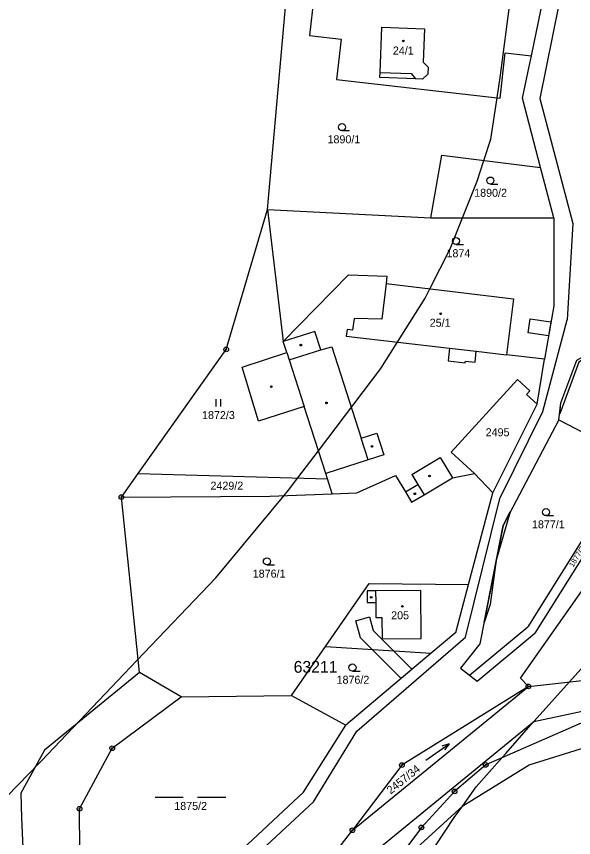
# Model space of a CAD drawing. Extents: x -546762 to -540209, y -1046851 to -1035694.
# Drawn here: x -542572.1 to -542453.8, y -1038969.2 to -1038794.7 of the extents above; entities that cross this region are included whole.
import ezdxf

# ---------------------------------------------------------------- set-up
doc = ezdxf.new("R2010")
doc.units = 0
for name, color, linetype in [('Vrstva 1', 7, 'Continuous'), ('Vrstva 18', 7, 'Continuous'), ('Vrstva 19', 7, 'Continuous'), ('Vrstva 24', 7, 'Continuous'), ('Vrstva 25', 7, 'Continuous'), ('Vrstva 3', 7, 'Continuous'), ('Vrstva 30', 7, 'Continuous'), ('Vrstva 37', 7, 'Continuous'), ('Vrstva 4', 7, 'Continuous'), ('Vrstva 52', 7, 'Continuous'), ('Vrstva 53', 7, 'Continuous')]:
    doc.layers.add(name, color=color, linetype=linetype)

msp = doc.modelspace()

# ---------------------------------------------------------------- linework, layer by layer
at = {"layer": 'Vrstva 1'}
for p, q in [((-542507.84, -1038780.69), (-542509.9, -1038798.71)), ((-542518.8, -1038835.68), (-542515.45, -1038863.78)), ((-542518.8, -1038835.68), (-542484.1, -1038837.48)), ((-542546.27, -1038891.82), (-542506.08, -1038892.93)), ((-542549.81, -1038896.81), (-542518.3, -1038896.63)), ((-542537.13, -1038939.24), (-542513.74, -1038938.99))]:
    msp.add_line(p, q, dxfattribs=at)
for points in [[(-542518.8, -1038835.68), (-542513.89, -1038780.66)], [(-542456.92, -1038792.13), (-542460.99, -1038812.14)], [(-542462.76, -1038803.07), (-542460.71, -1038793.1)], [(-542494.91, -1038806.59), (-542494.5, -1038797)], [(-542494.5, -1038797), (-542485.45, -1038797.33)], [(-542485.45, -1038797.33), (-542485.72, -1038804.39)], [(-542509.9, -1038798.71), (-542503.15, -1038799.49)], [(-542503.15, -1038799.49), (-542504.14, -1038808.08)], [(-542469.41, -1038812.07), (-542468.31, -1038802.43)], [(-542468.31, -1038802.43), (-542462.76, -1038803.07)], [(-542463.22, -1038805.32), (-542462.76, -1038803.07)], [(-542485.72, -1038804.39), (-542484.7, -1038805.47)], [(-542494.96, -1038807.68), (-542494.91, -1038806.59)], [(-542484.7, -1038805.47), (-542484.77, -1038806.97)], [(-542464.66, -1038812.04), (-542463.22, -1038805.32)], [(-542504.14, -1038808.08), (-542469.41, -1038812.07)], [(-542487.36, -1038807.94), (-542494.96, -1038807.68)], [(-542485.88, -1038807.99), (-542487.36, -1038807.94)], [(-542484.77, -1038806.97), (-542485.88, -1038807.99)], [(-542460.81, -1038826.77), (-542464.66, -1038812.04)], [(-542460.99, -1038812.14), (-542454, -1038838.69)], [(-542484.1, -1038837.48), (-542481.76, -1038824.19)], [(-542481.76, -1038824.19), (-542460.81, -1038826.77)], [(-542458.02, -1038837.45), (-542460.81, -1038826.77)], [(-542527.57, -1038865.44), (-542518.8, -1038835.68)], [(-542484.1, -1038837.48), (-542458.02, -1038837.45)], [(-542458.02, -1038837.45), (-542458.02, -1038856.19)], [(-542454, -1038838.69), (-542455.18, -1038859.17)], [(-542515.45, -1038863.78), (-542501.64, -1038849.57)], [(-542501.64, -1038849.57), (-542493.44, -1038849.9)], [(-542493.44, -1038849.9), (-542493.63, -1038851.44)], [(-542493.63, -1038851.44), (-542466.6, -1038854.7)], [(-542466.6, -1038854.7), (-542468.06, -1038866.58)], [(-542458.02, -1038856.19), (-542460.01, -1038867.52)], [(-542460.33, -1038878.63), (-542455.18, -1038859.17)], [(-542514.7, -1038866.11), (-542515.45, -1038863.78)], [(-542546.27, -1038891.82), (-542527.57, -1038865.44)], [(-542524.22, -1038869.19), (-542514.7, -1038866.11)], [(-542460.01, -1038867.52), (-542468.06, -1038866.58)], [(-542461.53, -1038877.07), (-542460.01, -1038867.52)], [(-542456.49, -1038876.79), (-542453.15, -1038867.75)], [(-542520.69, -1038880.68), (-542524.22, -1038869.19)], [(-542465.72, -1038871.86), (-542479.8, -1038887.29)], [(-542465.72, -1038871.86), (-542463.12, -1038874.21)], [(-542463.12, -1038874.21), (-542463.83, -1038874.99)], [(-542463.83, -1038874.99), (-542461.53, -1038877.07)], [(-542511.05, -1038877.56), (-542520.69, -1038880.68)], [(-542506.44, -1038891.83), (-542511.05, -1038877.56)], [(-542470.94, -1038895.88), (-542461.53, -1038877.07)], [(-542456.92, -1038880.38), (-542456.49, -1038876.79)], [(-542469.47, -1038897.11), (-542460.33, -1038878.63)], [(-542456.92, -1038880.38), (-542468.78, -1038902.83)], [(-542456.92, -1038880.38), (-542441.13, -1038888.6)], [(-542474.83, -1038891.78), (-542479.8, -1038887.29)], [(-542441.13, -1038888.6), (-542463.55, -1038924.38)], [(-542439.35, -1038889.52), (-542462.02, -1038925.71)], [(-542549.81, -1038896.81), (-542546.27, -1038891.82)], [(-542506.08, -1038892.93), (-542506.44, -1038891.83)], [(-542499.85, -1038895.88), (-542491.65, -1038892.21)], [(-542491.65, -1038892.21), (-542489.54, -1038895.73)], [(-542479.52, -1038892.7), (-542474.83, -1038891.78)], [(-542474.83, -1038891.78), (-542470.94, -1038895.88)], [(-542505.06, -1038896.09), (-542506.08, -1038892.93)], [(-542485.57, -1038896.32), (-542479.52, -1038892.7)], [(-542465.06, -1038935.28), (-542435.5, -1038893.21)], [(-542489.54, -1038895.73), (-542488.23, -1038897.92)], [(-542546.02, -1038934.08), (-542549.81, -1038896.81)], [(-542518.3, -1038896.63), (-542505.06, -1038896.09)], [(-542505.06, -1038896.09), (-542499.85, -1038895.88)], [(-542488.23, -1038897.92), (-542485.57, -1038896.32)], [(-542476.78, -1038926.58), (-542469.47, -1038897.11)], [(-542476.14, -1038915.42), (-542470.94, -1038895.88)], [(-542468.78, -1038902.83), (-542473.73, -1038927.98)], [(-542506.5, -1038928.56), (-542497.21, -1038915.16)], [(-542497.21, -1038915.16), (-542476.14, -1038915.42)], [(-542478.84, -1038925.56), (-542476.14, -1038915.42)], [(-542475.89, -1038934.66), (-542463.55, -1038924.38)], [(-542499.85, -1038946.57), (-542476.78, -1038926.58)], [(-542478.84, -1038925.56), (-542484.06, -1038929.98)], [(-542474.27, -1038935.92), (-542462.02, -1038925.71)], [(-542513.74, -1038938.99), (-542506.5, -1038928.56)], [(-542506.5, -1038928.56), (-542484.06, -1038929.98)], [(-542473.73, -1038927.98), (-542477.83, -1038933.15)], [(-542484.06, -1038929.98), (-542502.14, -1038945.27)], [(-542546.02, -1038934.08), (-542566.19, -1038950.58)], [(-542537.13, -1038939.24), (-542546.02, -1038934.08)], [(-542477.83, -1038933.15), (-542475.89, -1038934.66)], [(-542475.89, -1038934.66), (-542474.27, -1038935.92)], [(-542465.06, -1038935.28), (-542463.41, -1038937.04)], [(-542463.41, -1038937.04), (-542445.6, -1038935.09)], [(-542500.77, -1038967.61), (-542463.41, -1038937.04)], [(-542463.41, -1038937.04), (-542490.27, -1038953.77)], [(-542551.76, -1038950.18), (-542537.13, -1038939.24)], [(-542513.74, -1038938.99), (-542502.14, -1038945.27)], [(-542441.38, -1038940.08), (-542472.47, -1038953.72)], [(-542441.38, -1038940.08), (-542462.29, -1038944.59)], [(-542462.29, -1038944.59), (-542494.99, -1038971.34)], [(-542511.15, -1038959.54), (-542502.14, -1038945.27)], [(-542509.05, -1038961.59), (-542499.85, -1038946.57)], [(-542463.23, -1038953.71), (-542450.31, -1038949.68)], [(-542566.19, -1038950.58), (-542571.16, -1038959.76)], [(-542558.71, -1038963.05), (-542551.76, -1038950.18)], [(-542490.27, -1038953.77), (-542500.77, -1038967.61)], [(-542472.47, -1038953.72), (-542479.08, -1038959.35)], [(-542477.34, -1038962.39), (-542463.23, -1038953.71)], [(-542571.16, -1038959.76), (-542571.05, -1038964.98)], [(-542534.93, -1038981.72), (-542511.15, -1038959.54)], [(-542479.08, -1038959.35), (-542486.14, -1038967)], [(-542532.92, -1038983.73), (-542509.05, -1038961.59)], [(-542558.66, -1038972.17), (-542558.71, -1038963.05)], [(-542487.95, -1038972.14), (-542477.34, -1038962.39)], [(-542571.05, -1038964.98), (-542570.2, -1038984.03)], [(-542486.14, -1038967), (-542500.72, -1038986.57)], [(-542517.21, -1038989.05), (-542500.77, -1038967.61)]]:
    msp.add_lwpolyline(points, dxfattribs=at)
at = {"layer": 'Vrstva 24'}
for centre, radius in [((-542527.57, -1038865.44), 0.5), ((-542527.57, -1038865.44), 0.1), ((-542549.81, -1038896.81), 0.5), ((-542549.81, -1038896.81), 0.1), ((-542463.41, -1038937.04), 0.5), ((-542463.41, -1038937.04), 0.1), ((-542551.76, -1038950.18), 0.5), ((-542551.76, -1038950.18), 0.1), ((-542490.27, -1038953.77), 0.5), ((-542472.47, -1038953.72), 0.5), ((-542490.27, -1038953.77), 0.1), ((-542472.47, -1038953.72), 0.1), ((-542479.08, -1038959.35), 0.5), ((-542479.08, -1038959.35), 0.1), ((-542558.71, -1038963.05), 0.5), ((-542558.71, -1038963.05), 0.1), ((-542500.77, -1038967.61), 0.5), ((-542486.14, -1038967), 0.5), ((-542486.14, -1038967), 0.1), ((-542500.77, -1038967.61), 0.1)]:
    msp.add_circle(centre, radius, dxfattribs=at)
at = {"layer": 'Vrstva 25'}
for p, q in [((-542502.99, -1038818.95), (-542501.39, -1038818.95)), ((-542471.48, -1038830.31), (-542469.88, -1038830.31)), ((-542478.79, -1038843.15), (-542477.19, -1038843.15)), ((-542529.74, -1038877.54), (-542529.74, -1038876.04)), ((-542528.74, -1038877.54), (-542528.74, -1038876.04)), ((-542459.67, -1038900.76), (-542458.07, -1038900.76)), ((-542518.93, -1038911.23), (-542517.33, -1038911.23)), ((-542500.76, -1038933.78), (-542499.16, -1038933.78)), ((-542542.68, -1038960.59), (-542536.68, -1038960.59)), ((-542533.68, -1038960.59), (-542527.68, -1038960.59))]:
    msp.add_line(p, q, dxfattribs=at)
for points in [[(-542485.17, -1038952.7), (-542480.25, -1038949.26), (-542481.77, -1038949.71)], [(-542480.25, -1038949.26), (-542481.19, -1038950.53)]]:
    msp.add_lwpolyline(points, dxfattribs=at)
for centre, radius in [((-542489.96, -1038799.9), 0.175), ((-542502.99, -1038818.2), 0.75), ((-542471.48, -1038829.56), 0.75), ((-542478.79, -1038842.4), 0.75), ((-542482.03, -1038857.87), 0.175), ((-542511.74, -1038864.52), 0.175), ((-542517.99, -1038873.36), 0.175), ((-542506.28, -1038876.8), 0.175), ((-542496.61, -1038886.05), 0.175), ((-542484.4, -1038892.35), 0.175), ((-542487.54, -1038896.11), 0.175), ((-542459.67, -1038900.01), 0.75), ((-542518.93, -1038910.48), 0.75), ((-542496.78, -1038918.1), 0.175), ((-542490.17, -1038920.04), 0.175), ((-542500.76, -1038933.03), 0.75)]:
    msp.add_circle(centre, radius, dxfattribs=at)
at = {"layer": 'Vrstva 3'}
for points in [[(-542494.91, -1038806.59), (-542494.5, -1038797)], [(-542494.5, -1038797), (-542485.45, -1038797.33)], [(-542485.45, -1038797.33), (-542485.72, -1038804.39)], [(-542485.72, -1038804.39), (-542484.7, -1038805.47)], [(-542494.91, -1038806.59), (-542488.32, -1038806.83)], [(-542484.7, -1038805.47), (-542484.77, -1038806.97)], [(-542488.32, -1038806.83), (-542487.36, -1038807.94)], [(-542485.88, -1038807.99), (-542487.36, -1038807.94)], [(-542484.77, -1038806.97), (-542485.88, -1038807.99)], [(-542493.63, -1038851.44), (-542494.55, -1038859.03)], [(-542493.63, -1038851.44), (-542466.6, -1038854.7)], [(-542466.6, -1038854.7), (-542468.06, -1038866.58)], [(-542500.43, -1038858.88), (-542500.73, -1038861.36)], [(-542494.55, -1038859.03), (-542500.43, -1038858.88)], [(-542501.92, -1038861.22), (-542502.09, -1038862.61)], [(-542502.09, -1038862.61), (-542480.13, -1038865.17)], [(-542500.73, -1038861.36), (-542501.92, -1038861.22)], [(-542480.13, -1038865.17), (-542474.47, -1038865.83)], [(-542474.47, -1038865.83), (-542468.06, -1038866.58)], [(-542486.22, -1038916.65), (-542495.85, -1038916.72)], [(-542486.15, -1038926.85), (-542486.22, -1038916.65)], [(-542495.85, -1038916.72), (-542495.83, -1038919.22)], [(-542495.83, -1038919.22), (-542495.81, -1038922.42)], [(-542495.81, -1038922.42), (-542494.51, -1038922.41)], [(-542494.51, -1038922.41), (-542494.48, -1038926.91)], [(-542494.48, -1038926.91), (-542486.15, -1038926.85)]]:
    msp.add_lwpolyline(points, dxfattribs=at)
at = {"layer": 'Vrstva 30'}
for points in [[(-542463.47, -1038861.93), (-542463.04, -1038858.96), (-542458.62, -1038859.6), (-542459.14, -1038862.55), (-542463.47, -1038861.93)], [(-542444.74, -1038862.99), (-542449.86, -1038866.3), (-542452.73, -1038868.18), (-542456.77, -1038879.1), (-542456.49, -1038876.79), (-542453.15, -1038867.75), (-542444.74, -1038862.99)], [(-542472.83, -1038923.43), (-542468.78, -1038902.83), (-542467.27, -1038899.96), (-542470.24, -1038910.24), (-542471.54, -1038919.62), (-542472.83, -1038923.43)], [(-542497.17, -1038922.29), (-542496.37, -1038925.13), (-542492.05, -1038929.47), (-542488.39, -1038933.16), (-542488.14, -1038933.43), (-542490.43, -1038935.37), (-542490.57, -1038935.22), (-542496.57, -1038929.19), (-542499.05, -1038926.69), (-542500.06, -1038923.1), (-542497.17, -1038922.29)]]:
    msp.add_lwpolyline(points, dxfattribs=at)
at = {"layer": 'Vrstva 37'}
for centre in [(-542489.96, -1038799.9), (-542482.03, -1038857.87), (-542490.17, -1038920.04)]:
    msp.add_circle(centre, 0.175, dxfattribs=at)
at = {"layer": 'Vrstva 4'}
for points in [[(-542494.91, -1038806.59), (-542488.32, -1038806.83)], [(-542488.32, -1038806.83), (-542487.36, -1038807.94)], [(-542493.63, -1038851.44), (-542494.55, -1038859.03)], [(-542500.43, -1038858.88), (-542500.73, -1038861.36)], [(-542494.55, -1038859.03), (-542500.43, -1038858.88)], [(-542508.75, -1038861.61), (-542515.45, -1038863.78)], [(-542507.48, -1038865.51), (-542508.75, -1038861.61)], [(-542501.92, -1038861.22), (-542502.09, -1038862.61)], [(-542502.09, -1038862.61), (-542480.13, -1038865.17)], [(-542500.73, -1038861.36), (-542501.92, -1038861.22)], [(-542514.2, -1038867.68), (-542507.48, -1038865.51)], [(-542507.48, -1038865.51), (-542505.17, -1038864.88)], [(-542505.17, -1038864.88), (-542498.89, -1038884.29)], [(-542480.13, -1038865.17), (-542480.44, -1038867.85)], [(-542480.13, -1038865.17), (-542474.47, -1038865.83)], [(-542474.74, -1038868.17), (-542474.47, -1038865.83)], [(-542474.47, -1038865.83), (-542468.06, -1038866.58)], [(-542514.7, -1038866.11), (-542514.2, -1038867.68)], [(-542514.2, -1038867.68), (-542511.05, -1038877.56)], [(-542480.44, -1038867.85), (-542476.82, -1038868.28)], [(-542476.82, -1038868.28), (-542476.77, -1038867.93)], [(-542476.77, -1038867.93), (-542474.74, -1038868.17)], [(-542498.89, -1038884.29), (-542495.61, -1038883.23)], [(-542495.61, -1038883.23), (-542494.11, -1038887.84)], [(-542497.4, -1038888.9), (-542498.89, -1038884.29)], [(-542494.11, -1038887.84), (-542497.4, -1038888.9)], [(-542488.17, -1038891.99), (-542482.12, -1038888.37)], [(-542482.12, -1038888.37), (-542479.52, -1038892.7)], [(-542497.4, -1038888.9), (-542506.44, -1038891.83)], [(-542488.17, -1038891.99), (-542486.88, -1038894.14)], [(-542489.54, -1038895.73), (-542486.88, -1038894.14)], [(-542486.88, -1038894.14), (-542485.57, -1038896.32)], [(-542486.22, -1038916.65), (-542495.85, -1038916.72)], [(-542486.15, -1038926.85), (-542486.22, -1038916.65)], [(-542495.85, -1038916.72), (-542497.62, -1038916.73)], [(-542497.62, -1038916.73), (-542497.61, -1038919.23)], [(-542495.85, -1038916.72), (-542495.83, -1038919.22)], [(-542497.61, -1038919.23), (-542495.83, -1038919.22)], [(-542495.83, -1038919.22), (-542495.81, -1038922.42)], [(-542495.81, -1038922.42), (-542494.51, -1038922.41)], [(-542494.51, -1038922.41), (-542494.48, -1038926.91)], [(-542494.48, -1038926.91), (-542486.15, -1038926.85)]]:
    msp.add_lwpolyline(points, dxfattribs=at)
at = {"layer": 'Vrstva 52'}
for points in [[(-542578.66, -1038965.04), (-542567.29, -1038953.32), (-542566.89, -1038952.91), (-542549.26, -1038934.39), (-542546.56, -1038931.55), (-542529.78, -1038913.94), (-542515.3, -1038896.51), (-542514.35, -1038895.37), (-542512.36, -1038892.75), (-542508, -1038886.99), (-542494.75, -1038869.48), (-542485.34, -1038854.57), (-542484.33, -1038852.56), (-542480.05, -1038844.05), (-542477.42, -1038837.47), (-542474.29, -1038829.66), (-542472.88, -1038825.28), (-542471.42, -1038820.77), (-542470.07, -1038811.99), (-542469.33, -1038807.17), (-542467.31, -1038791.47)], [(-542483.1, -1038970.94), (-542479.17, -1038964.93), (-542477.35, -1038962.4), (-542474.47, -1038958.39), (-542468.95, -1038952.18), (-542468.2, -1038951.33), (-542462.37, -1038944.66), (-542462.3, -1038944.58), (-542462.2, -1038944.46), (-542454.69, -1038936.08), (-542443.9, -1038924.06), (-542431.62, -1038909.42), (-542425.01, -1038900.53), (-542422.47, -1038897.12), (-542415.67, -1038885.35), (-542414.79, -1038883.26), (-542412.3, -1038877.34), (-542409.4, -1038870.45), (-542408.17, -1038866.94), (-542405.82, -1038860.21), (-542405.07, -1038858.06), (-542402.72, -1038851.35)]]:
    msp.add_lwpolyline(points, dxfattribs=at)

# ---------------------------------------------------------------- texts
at = {"layer": 'Vrstva 18'}
for s, p in [('1890/1', (-542506.06, -1038821.65)), ('1890/2', (-542474.92, -1038833.01)), ('1874', (-542480.8, -1038845.85)), ('1872/3', (-542532.7, -1038880.24)), ('2495', (-542472.48, -1038883.89)), ('2429/2', (-542530.91, -1038895.24)), ('1877/1', (-542462.65, -1038903.46)), ('1876/1', (-542521.94, -1038913.93)), ('1876/2', (-542504.14, -1038936.48)), ('1875/2', (-542538.6, -1038963.29))]:
    msp.add_text(s, height=1.7, dxfattribs=at).set_placement(p)
for s, height, rotation, p in [('1877/2', 1.14, 58.6374, (-542453.9, -1038911.82)), ('2457/34', 1.7, 38.6744, (-542492.64, -1038960.03))]:
    msp.add_text(s, height=height, rotation=rotation, dxfattribs=at).set_placement(p)
at = {"layer": 'Vrstva 19'}
for s, p in [('24/1', (-542492.18, -1038802.78)), ('25/1', (-542484.36, -1038860.62)), ('205', (-542492.55, -1038922.78))]:
    msp.add_text(s, height=1.7, dxfattribs=at).set_placement(p)
at = {"layer": 'Vrstva 53'}
msp.add_text('63211', height=2.5, dxfattribs=at).set_placement((-542513.25, -1038934.14))

doc.saveas('drawing.dxf')
